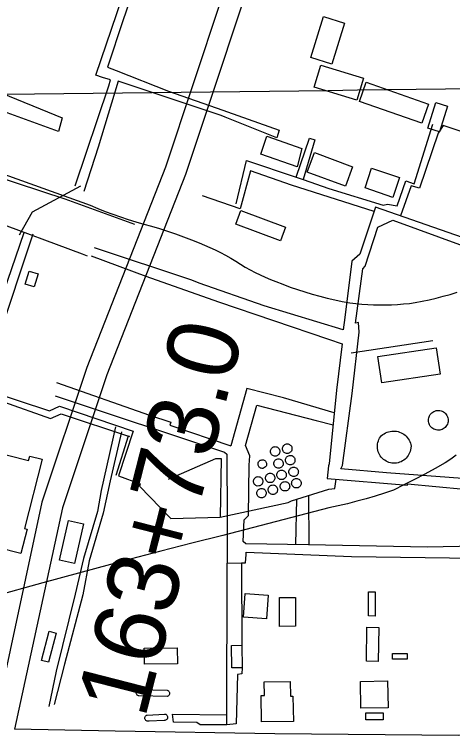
# Model space of a CAD drawing. Extents: x 3677843 to 3715951, y 511991 to 537744.
# Drawn here: x 3711780 to 3712396, y 522907 to 523919 of the extents above; entities that cross this region are included whole.
import ezdxf

# ---------------------------------------------------------------- set-up
doc = ezdxf.new("R2010")
doc.units = 0
for name, color, linetype in [('V-BLDG-OTLN', 7, 'Continuous'), ('V-DOMW-TANK', 7, 'Continuous'), ('V-GRID-MAJR', 7, 'Continuous'), ('V-RAIL-TRAK', 7, 'Continuous'), ('V-ROAD-CNTR', 7, 'Continuous'), ('V-SURV-IDEN', 7, 'Continuous'), ('V-UTIL-LINE', 7, 'Continuous')]:
    doc.layers.add(name, color=color, linetype=linetype)

msp = doc.modelspace()

# ---------------------------------------------------------------- linework, layer by layer
at = {"layer": 'V-BLDG-OTLN'}
for points in [[(3712244.2, 523906.5), (3712226.4, 523848.9), (3712196.8, 523858.1), (3712214.6, 523915.7)], [(3712270.8, 523829.2), (3712261.5, 523798.6), (3712201.6, 523816.8), (3712210.9, 523847.5)], [(3712353, 523766.2), (3712265.2, 523796.7), (3712274.5, 523823.4), (3712362.3, 523792.9)], [(3712388.8, 523789.9), (3712377.6, 523754), (3712361.3, 523759.1), (3712372.5, 523795)], [(3712177.7, 523704.9), (3712126.6, 523722.7), (3712135.3, 523747.7), (3712184.4, 523730.5)], [(3712245.9, 523677.6), (3712191.9, 523697.3), (3712202, 523724.8), (3712255.3, 523705)], [(3712273.3, 523675.3), (3712282.2, 523702.7), (3712321.4, 523690), (3712312.1, 523661.7)], [(3712098.5, 523643.5), (3712161.3, 523620.1), (3712154.2, 523601), (3712091.4, 523624.5)], [(3711813.8, 523554.6), (3711808.2, 523536.2), (3711795.6, 523540.1), (3711801.2, 523558.5)], [(3712378.9, 523414), (3712296.8, 523401.6), (3712291.2, 523438.5), (3712373.3, 523450.9)], [(3711819.4, 523294.3), (3711794.6, 523197.1), (3711798.4, 523196.2), (3711789.7, 523162), (3711728.1, 523177.7), (3711729, 523181.3), (3711665.1, 523197.6), (3711672.3, 523225.8), (3711614.1, 523240.7), (3711619, 523259.8), (3711606.2, 523263), (3711624.1, 523333.1), (3711636.5, 523329.9), (3711637.6, 523334), (3711800.3, 523292.6), (3711801.9, 523298.8)], [(3711844, 523152.8), (3711856.6, 523208.5), (3711877.5, 523203.8), (3711864.9, 523148.1)], [(3712137.2, 523103.6), (3712134.9, 523070.6), (3712102.3, 523072.9), (3712104.6, 523105.9)], [(3712287.6, 523108.2), (3712287.2, 523074.3), (3712277.8, 523074.4), (3712278.2, 523108.3)], [(3712175.4, 523100.4), (3712175.5, 523059.9), (3712152.9, 523059.8), (3712152.8, 523100.4)], [(3711839.1, 523050.5), (3711828.3, 523009.4), (3711818.7, 523011.9), (3711829.5, 523053)], [(3712292.5, 523058.3), (3712291.6, 523010.6), (3712275, 523010.9), (3712275.8, 523058.5)], [(3712085.9, 523001.5), (3712085.3, 523033.1), (3712099.8, 523033.4), (3712100.3, 523001.8)], [(3711962.9, 523029.2), (3712009.1, 523029.8), (3712009.4, 523007.1), (3711963.2, 523006.6)], [(3712332.2, 523014), (3712311.9, 523014), (3712311.9, 523022), (3712332.2, 523022)], [(3712172.4, 522926.3), (3712127.6, 522925.7), (3712127.1, 522962.9), (3712131.7, 522963), (3712131.5, 522981.8), (3712167.9, 522982.3), (3712168.2, 522962.1), (3712171.9, 522962.1)], [(3712304.9, 522983.3), (3712305.5, 522945.6), (3712267.3, 522945), (3712266.8, 522982.7)], [(3711955.5, 522971.1), (3711995.1, 522970.3), (3711996, 522969.9), (3711996.8, 522969.3), (3711997.5, 522968.6), (3711998, 522967.8), (3711998.3, 522966.8), (3711998.4, 522965.8), (3711998.3, 522964.8), (3711998, 522963.9), (3711997.5, 522963), (3711996.9, 522962.3), (3711996, 522961.7), (3711995.1, 522961.3), (3711955.5, 522962.2), (3711954.6, 522962.4), (3711953.7, 522962.8), (3711953, 522963.4), (3711952.4, 522964.1), (3711951.9, 522965), (3711951.6, 522965.9), (3711951.6, 522966.9), (3711951.7, 522967.8), (3711952.1, 522968.7), (3711952.6, 522969.5), (3711953.3, 522970.2), (3711954.1, 522970.7), (3711955.5, 522970.6)], [(3711967.9, 522926.8), (3711966.9, 522927), (3711966, 522927.3), (3711965.2, 522927.8), (3711964.5, 522928.5), (3711964, 522929.3), (3711963.7, 522930.2), (3711963.6, 522931.1), (3711963.7, 522932.1), (3711964, 522933), (3711964.5, 522933.8), (3711965.2, 522934.5), (3711966, 522935), (3711966.9, 522935.3), (3711991.4, 522936.8), (3711992.4, 522936.7), (3711993.3, 522936.4), (3711994.1, 522935.9), (3711994.8, 522935.2), (3711995.3, 522934.4), (3711995.7, 522933.5), (3711995.8, 522932.6), (3711995.8, 522931.6), (3711995.5, 522930.7), (3711995.1, 522929.9), (3711994.5, 522929.1), (3711993.7, 522928.5), (3711992.9, 522928.1), (3711991.9, 522927.9), (3711991, 522927.8), (3711969.8, 522926.9)], [(3712298.4, 522928.6), (3712274.4, 522928.5), (3712274.4, 522938.4), (3712298.4, 522938.5)]]:
    msp.add_lwpolyline(points, close=True, dxfattribs=at)
at = {"layer": 'V-DOMW-TANK'}
for points in [[(3712387.8, 523341.7), (3712386.8, 523340.3), (3712385.7, 523339.1), (3712384.4, 523338), (3712383, 523337), (3712381.4, 523336.3), (3712379.8, 523335.7), (3712378.2, 523335.4), (3712376.5, 523335.2), (3712374.8, 523335.3), (3712373.1, 523335.5), (3712371.5, 523336), (3712369.9, 523336.7), (3712368.4, 523337.5), (3712367.1, 523338.5), (3712365.8, 523339.7), (3712364.8, 523341), (3712363.9, 523342.5), (3712363.1, 523344), (3712362.6, 523345.6), (3712362.3, 523347.3), (3712362.2, 523349), (3712362.3, 523350.7), (3712362.6, 523352.3), (3712363.1, 523354), (3712363.8, 523355.5), (3712364.6, 523357), (3712365.7, 523358.3), (3712366.9, 523359.5), (3712368.2, 523360.6), (3712369.7, 523361.4), (3712371.3, 523362.1), (3712372.9, 523362.6), (3712374.6, 523362.9), (3712376.4, 523362.9), (3712378.1, 523362.7), (3712379.9, 523362.3), (3712381.6, 523361.7), (3712383.2, 523360.8), (3712384.6, 523359.8), (3712386, 523358.6), (3712387.1, 523357.3), (3712388.1, 523355.8), (3712388.9, 523354.1), (3712389.5, 523352.5), (3712389.9, 523350.7), (3712390.1, 523348.9), (3712390, 523347.1), (3712389.7, 523345.3), (3712389.2, 523343.6)], [(3712337, 523307.6), (3712336.4, 523305.5), (3712335.7, 523303.4), (3712334.8, 523301.4), (3712333.7, 523299.5), (3712332.4, 523297.7), (3712330.9, 523296.1), (3712329.4, 523294.6), (3712327.6, 523293.2), (3712325.8, 523292), (3712323.8, 523291), (3712321.8, 523290.2), (3712319.7, 523289.5), (3712317.5, 523289.1), (3712315.4, 523288.9), (3712313.2, 523288.8), (3712311, 523289), (3712308.8, 523289.4), (3712306.7, 523290), (3712304.6, 523290.8), (3712302.7, 523291.7), (3712300.8, 523292.9), (3712299, 523294.2), (3712297.4, 523295.7), (3712295.9, 523297.3), (3712294.6, 523299.1), (3712293.4, 523300.9), (3712292.5, 523302.9), (3712291.7, 523305), (3712291.1, 523307.1), (3712290.7, 523309.3), (3712290.6, 523311.5), (3712290.6, 523313.7), (3712290.8, 523315.8), (3712291.3, 523318), (3712291.9, 523320.1), (3712292.7, 523322.1), (3712293.7, 523324.1), (3712294.9, 523325.9), (3712296.5, 523327.5), (3712298.3, 523328.9), (3712300.1, 523330.2), (3712302, 523331.3), (3712304.1, 523332.2), (3712306.2, 523332.9), (3712308.4, 523333.5), (3712310.6, 523333.8), (3712312.8, 523333.9), (3712315, 523333.9), (3712317.3, 523333.6), (3712319.5, 523333.2), (3712321.6, 523332.5), (3712323.7, 523331.7), (3712325.6, 523330.6), (3712327.5, 523329.5), (3712329.3, 523328.1), (3712331, 523326.6), (3712332.5, 523324.9), (3712333.8, 523323.1), (3712335, 523321.2), (3712336, 523319.2), (3712336.8, 523317.2), (3712337.5, 523315), (3712337.9, 523312.8)], [(3712162.7, 523302.7), (3712161.6, 523303), (3712160.5, 523303.5), (3712159.6, 523304.1), (3712158.8, 523305), (3712158.1, 523305.9), (3712157.6, 523307), (3712157.3, 523308.1), (3712157.2, 523309.2), (3712157.3, 523310.4), (3712157.6, 523311.5), (3712158.1, 523312.5), (3712158.7, 523313.5), (3712159.6, 523314.3), (3712160.5, 523315), (3712161.5, 523315.5), (3712162.7, 523315.8), (3712163.8, 523315.9), (3712165, 523315.8), (3712166.1, 523315.5), (3712167.1, 523315), (3712168.1, 523314.3), (3712168.9, 523313.5), (3712169.6, 523312.6), (3712170.1, 523311.5), (3712170.4, 523310.4), (3712170.5, 523309.3), (3712170.4, 523308.1), (3712170.1, 523307), (3712169.6, 523305.9), (3712168.9, 523305), (3712168.1, 523304.2), (3712167.2, 523303.5), (3712166.1, 523303), (3712165, 523302.7)], [(3712145.7, 523298.9), (3712144.6, 523299.2), (3712143.5, 523299.7), (3712142.6, 523300.3), (3712141.8, 523301.2), (3712141.1, 523302.1), (3712140.6, 523303.1), (3712140.3, 523304.3), (3712140.2, 523305.4), (3712140.3, 523306.6), (3712140.6, 523307.7), (3712141.1, 523308.7), (3712141.8, 523309.7), (3712142.6, 523310.5), (3712143.5, 523311.2), (3712144.6, 523311.6), (3712145.7, 523312), (3712146.8, 523312.1), (3712148, 523312), (3712149.1, 523311.7), (3712150.2, 523311.2), (3712151.1, 523310.5), (3712151.9, 523309.7), (3712152.6, 523308.8), (3712153.1, 523307.7), (3712153.4, 523306.6), (3712153.5, 523305.4), (3712153.4, 523304.3), (3712153.1, 523303.2), (3712152.6, 523302.1), (3712152, 523301.2), (3712151.2, 523300.4), (3712150.2, 523299.7), (3712149.2, 523299.2), (3712148.1, 523298.9)], [(3712130.7, 523281.9), (3712129.6, 523281.6), (3712128.5, 523281.6), (3712127.4, 523281.8), (3712126.3, 523282.1), (3712125.4, 523282.7), (3712124.5, 523283.4), (3712123.8, 523284.3), (3712123.3, 523285.3), (3712123, 523286.3), (3712122.8, 523287.4), (3712122.9, 523288.5), (3712123.2, 523289.6), (3712123.6, 523290.6), (3712124.3, 523291.5), (3712125, 523292.3), (3712126, 523292.9), (3712127, 523293.3), (3712128.1, 523293.6), (3712129.2, 523293.6), (3712130.3, 523293.5), (3712131.3, 523293.1), (3712132.3, 523292.6), (3712133.1, 523291.8), (3712133.8, 523291), (3712134.4, 523290), (3712134.7, 523289), (3712134.9, 523287.9), (3712134.8, 523286.8), (3712134.6, 523285.7), (3712134.1, 523284.7), (3712133.5, 523283.8)], [(3712150.5, 523281.9), (3712149.3, 523282.2), (3712148.3, 523282.7), (3712147.4, 523283.4), (3712146.5, 523284.2), (3712145.9, 523285.1), (3712145.4, 523286.2), (3712145.1, 523287.3), (3712145, 523288.4), (3712145.1, 523289.6), (3712145.4, 523290.7), (3712145.9, 523291.8), (3712146.5, 523292.7), (3712147.3, 523293.5), (3712148.3, 523294.2), (3712149.3, 523294.7), (3712150.4, 523295), (3712151.6, 523295.1), (3712152.7, 523295), (3712153.9, 523294.7), (3712154.9, 523294.2), (3712155.9, 523293.5), (3712156.7, 523292.7), (3712157.3, 523291.8), (3712157.8, 523290.7), (3712158.1, 523289.6), (3712158.3, 523288.5), (3712158.2, 523287.3), (3712157.9, 523286.2), (3712157.4, 523285.2), (3712156.7, 523284.2), (3712155.9, 523283.4), (3712155, 523282.7), (3712153.9, 523282.2), (3712152.8, 523281.9)], [(3712167, 523286.7), (3712165.8, 523287), (3712164.8, 523287.5), (3712163.9, 523288.1), (3712163, 523288.9), (3712162.4, 523289.9), (3712161.9, 523290.9), (3712161.6, 523292), (3712161.5, 523293.2), (3712161.6, 523294.4), (3712161.9, 523295.5), (3712162.4, 523296.5), (3712163, 523297.5), (3712163.8, 523298.3), (3712164.8, 523298.9), (3712165.8, 523299.4), (3712166.9, 523299.7), (3712168.1, 523299.8), (3712169.2, 523299.7), (3712170.4, 523299.5), (3712171.4, 523299), (3712172.4, 523298.3), (3712173.2, 523297.5), (3712173.8, 523296.5), (3712174.3, 523295.5), (3712174.6, 523294.4), (3712174.7, 523293.2), (3712174.7, 523292.1), (3712174.4, 523291), (3712173.9, 523289.9), (3712173.2, 523289), (3712172.4, 523288.1), (3712171.5, 523287.5), (3712170.4, 523287), (3712169.3, 523286.7)], [(3712171.7, 523270.2), (3712170.6, 523270.5), (3712169.6, 523271), (3712168.6, 523271.6), (3712167.8, 523272.4), (3712167.1, 523273.4), (3712166.6, 523274.4), (3712166.3, 523275.6), (3712166.2, 523276.7), (3712166.3, 523277.9), (3712166.6, 523279), (3712167.1, 523280), (3712167.8, 523281), (3712168.6, 523281.8), (3712169.5, 523282.5), (3712170.6, 523282.9), (3712171.7, 523283.2), (3712172.8, 523283.3), (3712174, 523283.2), (3712175.1, 523283), (3712176.2, 523282.5), (3712177.1, 523281.8), (3712177.9, 523281), (3712178.6, 523280.1), (3712179.1, 523279), (3712179.4, 523277.9), (3712179.5, 523276.7), (3712179.4, 523275.6), (3712179.1, 523274.5), (3712178.6, 523273.4), (3712178, 523272.5), (3712177.2, 523271.7), (3712176.2, 523271), (3712175.2, 523270.5), (3712174.1, 523270.2)], [(3712138.7, 523261.6), (3712137.6, 523261.9), (3712136.6, 523262.4), (3712135.6, 523263.1), (3712134.8, 523263.9), (3712134.1, 523264.8), (3712133.6, 523265.9), (3712133.3, 523267), (3712133.2, 523268.1), (3712133.3, 523269.3), (3712133.6, 523270.4), (3712134.1, 523271.5), (3712134.8, 523272.4), (3712135.6, 523273.2), (3712136.5, 523273.9), (3712137.6, 523274.4), (3712138.7, 523274.7), (3712139.9, 523274.8), (3712141, 523274.7), (3712142.1, 523274.4), (3712143.2, 523273.9), (3712144.1, 523273.2), (3712144.9, 523272.4), (3712145.6, 523271.5), (3712146.1, 523270.4), (3712146.4, 523269.3), (3712146.5, 523268.2), (3712146.4, 523267), (3712146.1, 523265.9), (3712145.6, 523264.9), (3712145, 523263.9), (3712144.2, 523263.1), (3712143.2, 523262.4), (3712142.2, 523261.9), (3712141.1, 523261.6)], [(3712154.7, 523265.9), (3712153.6, 523266.2), (3712152.6, 523266.7), (3712151.6, 523267.3), (3712150.8, 523268.2), (3712150.2, 523269.1), (3712149.7, 523270.2), (3712149.4, 523271.3), (3712149.3, 523272.4), (3712149.4, 523273.6), (3712149.7, 523274.7), (3712150.1, 523275.7), (3712150.8, 523276.7), (3712151.6, 523277.5), (3712152.6, 523278.2), (3712153.6, 523278.7), (3712154.7, 523279), (3712155.9, 523279.1), (3712157, 523279), (3712158.1, 523278.7), (3712159.2, 523278.2), (3712160.1, 523277.5), (3712161, 523276.7), (3712161.6, 523275.8), (3712162.1, 523274.7), (3712162.4, 523273.6), (3712162.5, 523272.5), (3712162.4, 523271.3), (3712162.2, 523270.2), (3712161.7, 523269.1), (3712161, 523268.2), (3712160.2, 523267.4), (3712159.3, 523266.7), (3712158.2, 523266.2), (3712157.1, 523265.9)], [(3712121.8, 523256.8), (3712120.6, 523257.2), (3712119.6, 523257.6), (3712118.6, 523258.3), (3712117.8, 523259.1), (3712117.2, 523260.1), (3712116.7, 523261.1), (3712116.4, 523262.2), (3712116.3, 523263.4), (3712116.4, 523264.5), (3712116.7, 523265.7), (3712117.2, 523266.7), (3712117.8, 523267.6), (3712118.6, 523268.5), (3712119.6, 523269.1), (3712120.6, 523269.6), (3712121.7, 523269.9), (3712122.9, 523270), (3712124, 523269.9), (3712125.2, 523269.6), (3712126.2, 523269.1), (3712127.2, 523268.5), (3712128, 523267.7), (3712128.6, 523266.7), (3712129.1, 523265.7), (3712129.4, 523264.6), (3712129.6, 523263.4), (3712129.5, 523262.3), (3712129.2, 523261.1), (3712128.7, 523260.1), (3712128, 523259.1), (3712127.2, 523258.3), (3712126.3, 523257.7), (3712125.2, 523257.2), (3712124.1, 523256.9)], [(3712159.5, 523249.9), (3712158.4, 523250.2), (3712157.3, 523250.7), (3712156.4, 523251.3), (3712155.6, 523252.1), (3712154.9, 523253.1), (3712154.4, 523254.1), (3712154.1, 523255.2), (3712154, 523256.4), (3712154.1, 523257.6), (3712154.4, 523258.7), (3712154.9, 523259.7), (3712155.6, 523260.7), (3712156.4, 523261.5), (3712157.3, 523262.1), (3712158.4, 523262.6), (3712159.5, 523262.9), (3712160.6, 523263), (3712161.8, 523262.9), (3712162.9, 523262.6), (3712164, 523262.2), (3712164.9, 523261.5), (3712165.7, 523260.7), (3712166.4, 523259.7), (3712166.9, 523258.7), (3712167.2, 523257.6), (3712167.3, 523256.4), (3712167.2, 523255.3), (3712166.9, 523254.2), (3712166.4, 523253.1), (3712165.8, 523252.2), (3712165, 523251.3), (3712164, 523250.7), (3712163, 523250.2), (3712161.9, 523249.9)], [(3712175.5, 523254.1), (3712174.4, 523254.4), (3712173.4, 523254.9), (3712172.4, 523255.6), (3712171.6, 523256.4), (3712170.9, 523257.4), (3712170.4, 523258.4), (3712170.1, 523259.5), (3712170, 523260.7), (3712170.1, 523261.8), (3712170.4, 523263), (3712170.9, 523264), (3712171.6, 523264.9), (3712172.4, 523265.8), (3712173.3, 523266.4), (3712174.4, 523266.9), (3712175.5, 523267.2), (3712176.7, 523267.3), (3712177.8, 523267.2), (3712178.9, 523266.9), (3712180, 523266.4), (3712180.9, 523265.8), (3712181.7, 523265), (3712182.4, 523264), (3712182.9, 523263), (3712183.2, 523261.9), (3712183.3, 523260.7), (3712183.2, 523259.6), (3712182.9, 523258.4), (3712182.4, 523257.4), (3712181.8, 523256.4), (3712181, 523255.6), (3712180, 523255), (3712179, 523254.5), (3712177.9, 523254.2)], [(3712126.5, 523240.4), (3712125.4, 523240.7), (3712124.4, 523241.1), (3712123.4, 523241.8), (3712122.6, 523242.6), (3712121.9, 523243.6), (3712121.4, 523244.6), (3712121.1, 523245.7), (3712121, 523246.9), (3712121.1, 523248), (3712121.4, 523249.2), (3712121.9, 523250.2), (3712122.6, 523251.2), (3712123.4, 523252), (3712124.3, 523252.6), (3712125.4, 523253.1), (3712126.5, 523253.4), (3712127.6, 523253.5), (3712128.8, 523253.4), (3712129.9, 523253.1), (3712131, 523252.7), (3712131.9, 523252), (3712132.7, 523251.2), (3712133.4, 523250.2), (3712133.9, 523249.2), (3712134.2, 523248.1), (3712134.3, 523246.9), (3712134.2, 523245.8), (3712133.9, 523244.7), (3712133.4, 523243.6), (3712132.8, 523242.7), (3712132, 523241.8), (3712131, 523241.2), (3712130, 523240.7), (3712128.9, 523240.4)], [(3712142.5, 523245.1), (3712141.4, 523245.4), (3712140.4, 523245.9), (3712139.4, 523246.6), (3712138.6, 523247.4), (3712137.9, 523248.3), (3712137.5, 523249.4), (3712137.2, 523250.5), (3712137.1, 523251.6), (3712137.2, 523252.8), (3712137.5, 523253.9), (3712137.9, 523255), (3712138.6, 523255.9), (3712139.4, 523256.7), (3712140.4, 523257.4), (3712141.4, 523257.9), (3712142.5, 523258.2), (3712143.7, 523258.3), (3712144.8, 523258.2), (3712145.9, 523257.9), (3712147, 523257.4), (3712147.9, 523256.7), (3712148.8, 523255.9), (3712149.4, 523255), (3712149.9, 523253.9), (3712150.2, 523252.8), (3712150.3, 523251.7), (3712150.2, 523250.5), (3712149.9, 523249.4), (3712149.5, 523248.4), (3712148.8, 523247.4), (3712148, 523246.6), (3712147.1, 523245.9), (3712146, 523245.4), (3712144.9, 523245.1)]]:
    msp.add_lwpolyline(points, close=True, dxfattribs=at)
at = {"layer": 'V-GRID-MAJR'}
msp.add_spline([(3697869.7, 523644.4), (3703148.4, 523705.4), (3708427.1, 523767.2), (3713705.8, 523829.8)], degree=3, dxfattribs=at)
at = {"layer": 'V-RAIL-TRAK'}
for points in [[(3711753.4, 523698.6), (3711820.3, 523674.8), (3711887.1, 523650.8), (3711897.6, 523646.4), (3711908.1, 523642.2), (3711918.8, 523638.3), (3711929.5, 523634.5), (3711940.3, 523631), (3711951.2, 523627.7), (3711962.1, 523624.5), (3711973.1, 523621.7), (3711984.5, 523618.2), (3711995.7, 523614.6), (3712006.9, 523610.8), (3712018, 523606.7), (3712029.1, 523602.5), (3712040, 523598), (3712047.6, 523595), (3712055.2, 523591.7), (3712062.6, 523588.3), (3712070, 523584.6), (3712077.2, 523580.8), (3712084.4, 523576.7), (3712091.4, 523572.4), (3712098.1, 523568.2), (3712104.9, 523564.2), (3712111.8, 523560.3), (3712118.8, 523556.6), (3712125.9, 523553.2), (3712133, 523549.9), (3712140.3, 523546.8), (3712147.7, 523543.9), (3712157.8, 523539.9), (3712167.9, 523536.1), (3712178.2, 523532.6), (3712188.6, 523529.2), (3712199, 523526.1), (3712209.4, 523523.3), (3712220, 523520.6), (3712230.6, 523518.2), (3712241.2, 523516), (3712251.9, 523514), (3712260.2, 523513), (3712268.5, 523512.2), (3712276.9, 523511.6), (3712285.2, 523511.1), (3712293.6, 523511), (3712302, 523511), (3712310.3, 523511.2), (3712318.7, 523511.6), (3712327, 523512.3), (3712335.4, 523513.2), (3712343.7, 523514.3), (3712353.6, 523516.1), (3712363.4, 523518.2), (3712373.3, 523520.5), (3712383, 523523.1), (3712392.7, 523525.8), (3712402.4, 523528.7)], [(3712401.4, 523300.1), (3712393.7, 523294.7), (3712385.9, 523289.4), (3712371.6, 523281.4), (3712357.1, 523273.6), (3712342.5, 523265.9), (3712327.8, 523258.5), (3712313, 523251.2), (3712300.3, 523246.9), (3712287.5, 523242.8), (3712274.6, 523239), (3712261.7, 523235.4), (3712248.7, 523232), (3712235.6, 523228.9), (3712222.5, 523226), (3712073.5, 523187.6), (3712029.9, 523176.7), (3711986.4, 523165.6), (3711942.9, 523154.2), (3711820.4, 523121), (3711749, 523101.3)]]:
    msp.add_lwpolyline(points, dxfattribs=at)
at = {"layer": 'V-ROAD-CNTR'}
for points in [[(3712162.7, 524204), (3712109.6, 524055.8), (3711992.6, 523704.1), (3711882.1, 523423.1), (3711819.1, 523234.3), (3711750.9, 522919.2)], [(3712184.1, 524174.8), (3712137.9, 524046), (3712020.9, 523693.9), (3711910.3, 523412.9), (3711848.1, 523226.4), (3711780.8, 522915.4)], [(3712733.9, 522914.3), (3712644.8, 522911.2), (3712404.4, 522906.6), (3712146.5, 522908.9), (3711922.2, 522912.6), (3711780.8, 522915.4)]]:
    msp.add_lwpolyline(points, dxfattribs=at)
at = {"layer": 'V-UTIL-LINE'}
for p, q in [((3711806.2, 523610.1), (3711743.4, 523422.2)), ((3712253.6, 523443.9), (3712368.5, 523461.2)), ((3712193.7, 523243.7), (3712194.3, 523174.3)), ((3712176.7, 523238.4), (3712175.5, 523174.6)), ((3711897.4, 523220.9), (3711877.7, 523154.9)), ((3711905.4, 523218.6), (3711885.7, 523151.6)), ((3712099.4, 523148.9), (3712099.8, 523033.4))]:
    msp.add_line(p, q, dxfattribs=at)
for points in [[(3711865.6, 523678), (3711913.1, 523818.7), (3711915.4, 523826.7), (3711904.1, 523830), (3711895.1, 523833.3), (3711924.2, 523920), (3711955.7, 524013.3), (3711925.4, 524022.7), (3711938.6, 524056.3), (3711935.2, 524057.3), (3711862.3, 524086.9), (3711861.3, 524087.9), (3711846.8, 524047.6), (3711942.5, 524013.7)], [(3712138.1, 523948), (3712029.1, 523987), (3711966.6, 524007.7), (3711933.2, 523911), (3711911.1, 523844.7), (3711923.5, 523840), (3711996.9, 523810.9), (3712073.1, 523784.5), (3712079.8, 523782.2), (3712152.7, 523756.3), (3712149, 523745.4), (3712076.5, 523774.6), (3712070.8, 523777), (3711926.3, 523824.9), (3711898.2, 523732.5), (3711878, 523670)], [(3711428.3, 523910.3), (3711381.8, 523925.8), (3711348.1, 523805.5), (3711314.7, 523689), (3711287, 523592.9), (3711256.7, 523603.2), (3711253.4, 523592.3), (3711336.8, 523561.3), (3711391.5, 523541.7), (3711448.6, 523521.3), (3711552.8, 523477.6), (3711686.9, 523429.6), (3711702, 523424.4), (3711712.4, 523458.1), (3711737.9, 523449.6), (3711765.2, 523527.8), (3711794.3, 523612.5)], [(3711531, 523889.2), (3711638.1, 523852.1), (3711752.2, 523812.2), (3711847.4, 523773.6), (3711842.3, 523754.2), (3711723.4, 523797.4), (3711596.4, 523841.6), (3711561.4, 523854.5), (3711556.1, 523856.4), (3711510.7, 523873.1)], [(3711526, 523773.2), (3711716.7, 523703.7), (3711851.2, 523660), (3711949.1, 523624.3)], [(3712091.9, 523653), (3712106.4, 523713.6), (3712176.3, 523690.2), (3712186.2, 523686.8), (3712222.5, 523674.6), (3712298.7, 523651.1), (3712304.9, 523652.6), (3712318.1, 523650.2), (3712330.4, 523685.3), (3712342.2, 523681.1), (3712368.5, 523764.9)], [(3712439.1, 523741.4), (3712421.1, 523750.3), (3712382.7, 523763), (3712376.1, 523752.1), (3712349.8, 523674.9), (3712338, 523678.2), (3712322.9, 523636)], [(3712176.3, 523690.2), (3712195.3, 523745.1), (3712202.4, 523742.7), (3712186.2, 523686.8)], [(3712285.8, 523642), (3712169.9, 523679.2), (3712112.2, 523699), (3712097.6, 523645.9), (3712044.6, 523664.3)], [(3711873.4, 523677.7), (3711805.6, 523641.2), (3711787.3, 523609.1)], [(3712640.3, 523681), (3712612.6, 523592.3), (3712593.9, 523538.7), (3712595.9, 523491.9), (3712595.9, 523486.7), (3712598.9, 523391.1), (3712533.6, 523384.8), (3712525.6, 523366.3), (3712525.6, 523364.9), (3712480.4, 523264.4), (3712464.4, 523232.2), (3712427.2, 523172.5), (3712360.9, 523170.9), (3712193.9, 523174.3), (3712105.8, 523175.5), (3712102, 523178.8), (3712103.4, 523209.6), (3712109.5, 523215.3), (3712110.3, 523286.3), (3712111.2, 523299.1), (3712105, 523313.7), (3712121, 523370.5), (3712204.3, 523349), (3712228.3, 523342.5)], [(3712410.1, 523605.5), (3712287.9, 523648.3), (3712265.8, 523582), (3712254.4, 523572.5), (3712244.7, 523493.4), (3712242.4, 523475.9), (3712131.5, 523509.7), (3712040.1, 523541.7), (3712029.7, 523545.9), (3711892.8, 523591)], [(3711706.6, 523640.5), (3711730.7, 523634.4), (3711749.1, 523629.7), (3711875.6, 523582.9), (3711882.6, 523580.1)], [(3712479.3, 523262.2), (3712303.4, 523275.4), (3712239, 523280.9), (3712241.4, 523285.6), (3712254.9, 523386.5), (3712265.1, 523472.6), (3712264.1, 523486.4), (3712259.9, 523485.4), (3712270.1, 523561.6), (3712273.4, 523565.4), (3712291.2, 523619.9), (3712312, 523629.9), (3712411, 523594.1)], [(3711888.1, 523580.1), (3711965.3, 523551.4), (3712067.2, 523515.2), (3712221.6, 523463.1), (3712241, 523456.5), (3712233.1, 523391.2), (3712222.9, 523288), (3712222, 523285.1), (3712220.1, 523267.6), (3712332.8, 523257.9), (3712332.8, 523259.8), (3712452.1, 523248.8), (3712472, 523247.5)], [(3711702, 523424.4), (3711705.4, 523422.8), (3711699.8, 523404.9), (3711699.8, 523404.9), (3711829.6, 523362.3), (3711843.7, 523368.9), (3711947.1, 523333.8), (3711947.1, 523333.8), (3711926.5, 523271), (3711957.2, 523259.8), (3711956.2, 523256.5), (3712000.2, 523211.3), (3712069.8, 523213.3)], [(3711698.4, 523398.3), (3711831, 523351.4), (3711846.1, 523358.1), (3711942.4, 523326.2), (3711940.5, 523326.7), (3711923.2, 523271.5)], [(3711839.8, 523402), (3711970.5, 523356.5), (3712000.4, 523346.6), (3711999, 523342.3), (3712084.4, 523313.3)], [(3712230, 523359.7), (3712158.4, 523380.6), (3712107.2, 523393.7), (3712084.4, 523313.3)], [(3711837.9, 523383.6), (3712075.7, 523304.2), (3712079, 523301.3), (3712079.2, 523212.4), (3712079.4, 523148.5), (3712099.4, 523148.9), (3712105.4, 523149), (3712105.9, 523160.8), (3712105.9, 523164.2), (3712254, 523157.9), (3712426.3, 523155.5)], [(3711922.6, 523339.8), (3711902.5, 523250.7), (3711897.4, 523220.9)], [(3711931.1, 523332.8), (3711915.2, 523263.9), (3711905.4, 523218.6)], [(3711996.8, 523266.6), (3712063.4, 523295.6), (3712071, 523295.6), (3712069.8, 523213.3), (3712165.3, 523233.9), (3712169.6, 523236.2), (3712222.1, 523252.5), (3712230.6, 523253.4), (3712232.6, 523266.5)], [(3711877.7, 523154.9), (3711865.6, 523104.9), (3711839, 522996.8), (3711828.7, 522947.3)], [(3711885.7, 523151.6), (3711876.4, 523103.9), (3711850.7, 523006.7), (3711836.2, 522950.1)], [(3712100.3, 523001.8), (3712100, 522993.1), (3712094, 522992.5), (3712092, 522923.1), (3712079, 522921.5), (3712079.4, 523148.5)], [(3712079, 522921.5), (3712041.3, 522921.6), (3712036.9, 522925.1), (3712004.1, 522925.4), (3712002.5, 522936.6), (3712079, 522935.8)]]:
    msp.add_lwpolyline(points, dxfattribs=at)

# ---------------------------------------------------------------- texts
at = {"layer": 'V-SURV-IDEN'}
msp.add_text('163+73.0', height=100, rotation=75.6369, dxfattribs=at).set_placement((3711963.6, 522928.6))

doc.saveas('drawing.dxf')
